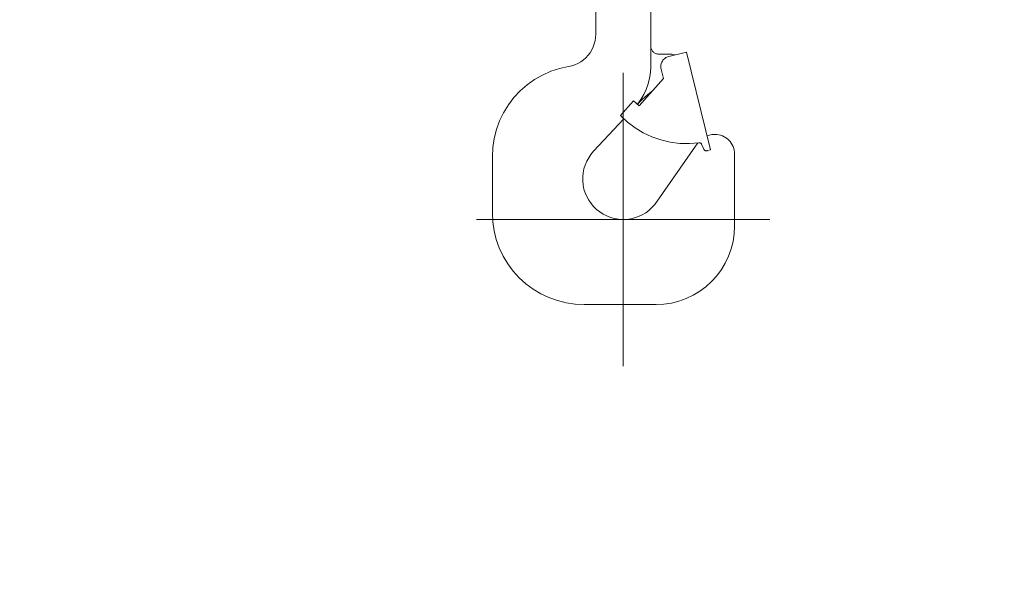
# Model space of a CAD drawing. Header units: millimetres. Extents: x -33711 to 550618, y -222428 to 596511.
# Tile 548 of 656: x 391667 to 392419, y -5573 to -5148. Entities that reach past the tile are written whole.
import ezdxf

# ---------------------------------------------------------------- set-up
doc = ezdxf.new("R2010")
doc.units = ezdxf.units.MM
doc.linetypes.add('XKITLINE00', pattern=[0])
doc.layers.add('IN_KOTY', color=4, linetype='Continuous', lineweight=13)
doc.styles.add('Koty', font='romand.shx', dxfattribs={"width": 0.8})
doc.dimstyles.new('IN_50', dxfattribs={"dimtxt": 125, "dimasz": 125, "dimexe": 75, "dimexo": 300, "dimgap": 40, "dimtad": 1, "dimdec": 0, "dimrnd": 5, "dimzin": 9, "dimdsep": 46, "dimtxsty": 'Koty', "dimblk": 'OBLIQUE', "dimcen": 40, "dimdle": 75, "dimclrd": 256, "dimclre": 256, "dimclrt": 256, "dimadec": 0, "dimazin": 0, "dimtfac": 1, "dimtdec": 0, "dimtmove": 1, "dimatfit": 3, "dimldrblk": 'ARCHTICK', "dimfxl": 350, "dimfxlon": 1, "dimtolj": 1, "dimtzin": 0, "dimlwd": -1, "dimlwe": -1, "dimarcsym": 0})

# ---------------------------------------------------------------- blocks, each defined once
blk = doc.blocks.new('_Oblique')
at = {"color": 0, "linetype": 'ByBlock', "lineweight": -2}
blk.add_line((-0.5, -0.5), (0.5, 0.5), dxfattribs=at)
blk = doc.blocks.new('*D691')
at = {"layer": 'DEFPOINTS', "color": 0, "transparency": 16777216}
for p in [(392127.52, -5412.9), (392127.52, -9055.9), (392555.83, -9055.9)]:
    blk.add_point(p, dxfattribs=at)
at = {"layer": 'IN_KOTY', "transparency": 16777216}
for p, q in [((392555.83, -5337.9), (392555.83, -9130.9)), ((392427.52, -5412.9), (392630.83, -5412.9)), ((392427.52, -9055.9), (392630.83, -9055.9))]:
    blk.add_line(p, q, dxfattribs=at)
at = {"layer": 'IN_KOTY', "transparency": 16777216, "xscale": 125, "yscale": 125, "zscale": 125}
for p, rotation in [((392555.83, -5412.9), 90), ((392555.83, -9055.9), 270)]:
    blk.add_blockref('_Oblique', p, dxfattribs=dict(at, rotation=rotation))
at = {"layer": 'IN_KOTY', "transparency": 16777216, "insert": (392453.33, -7234.4), "char_height": 125, "attachment_point": 5, "rotation": 90, "style": 'Koty'}
blk.add_mtext('\\A1;3645', dxfattribs=at)
blk = doc.blocks.new('_ArchTick')
at = {"color": 0, "linetype": 'ByBlock', "lineweight": 13, "const_width": 0.15}
blk.add_lwpolyline([(-0.5, -0.5), (0.5, 0.5)], dxfattribs=at)
blk = doc.blocks.new('*D718')
at = {"layer": 'DEFPOINTS', "color": 0, "transparency": 16777216}
for p in [(378914.49, -1219.78), (403006.01, -1219.78), (401004.48, -9205.9)]:
    blk.add_point(p, dxfattribs=at)
at = {"layer": 'IN_KOTY', "transparency": 16777216}
for p, q in [((403006.01, -9280.9), (403006.01, -1144.78)), ((402656.01, -1219.78), (403081.01, -1219.78)), ((402656.01, -9205.9), (403081.01, -9205.9))]:
    blk.add_line(p, q, dxfattribs=at)
at = {"layer": 'IN_KOTY', "transparency": 16777216, "xscale": 125, "yscale": 125, "zscale": 125}
for p, rotation in [((403006.01, -1219.78), 90), ((403006.01, -9205.9), 270)]:
    blk.add_blockref('_Oblique', p, dxfattribs=dict(at, rotation=rotation))
at = {"layer": 'IN_KOTY', "transparency": 16777216, "insert": (402903.51, -5212.84), "char_height": 125, "attachment_point": 5, "rotation": 90, "style": 'Koty'}
blk.add_mtext('\\A1;7985', dxfattribs=at)

msp = doc.modelspace()

# ---------------------------------------------------------------- linework, layer by layer
at = {"linetype": 'XKITLINE00', "lineweight": 0}
for p, q in [((392106.5152, -5138.89798), (392106.5152, -5159.25499)), ((392148.51514, -5138.89798), (392148.51514, -5184.19751)), ((392105.39606, -5166.65097), (392106.01571, -5164.22721)), ((392106.01571, -5164.22721), (392106.39003, -5161.75362)), ((392106.5152, -5159.25499), (392106.39003, -5161.75362)), ((392100.62364, -5175.37542), (392102.13903, -5173.38487)), ((392102.13903, -5173.38487), (392103.44807, -5171.25293)), ((392103.44807, -5171.25293), (392104.5374, -5169.00071)), ((392104.5374, -5169.00071), (392105.39606, -5166.65097)), ((392148.51514, -5168.48942), (392148.54232, -5169.0776)), ((392148.54232, -5169.0776), (392148.62707, -5169.66029)), ((392148.62707, -5169.66029), (392148.76846, -5170.2319)), ((392148.76846, -5170.2319), (392148.96515, -5170.78694)), ((392148.96515, -5170.78694), (392149.21525, -5171.31992)), ((392149.21525, -5171.31992), (392149.5165, -5171.82585)), ((392149.5165, -5171.82585), (392149.8659, -5172.29982)), ((392149.8659, -5172.29982), (392150.26, -5172.7372)), ((392150.26, -5172.7372), (392150.69512, -5173.13393)), ((392150.69512, -5173.13393), (392151.16707, -5173.48608)), ((392151.16707, -5173.48608), (392151.6712, -5173.7903)), ((392175.82372, -5172.90445), (392162.30729, -5176.22097)), ((392175.82372, -5172.90445), (392194.17289, -5247.68623)), ((392092.82759, -5181.54915), (392094.99911, -5180.30687)), ((392094.99911, -5180.30687), (392097.03568, -5178.85383)), ((392097.03568, -5178.85383), (392098.9168, -5177.20445)), ((392098.9168, -5177.20445), (392100.62364, -5175.37542)), ((392151.6712, -5173.7903), (392152.20276, -5174.04362)), ((392152.20276, -5174.04362), (392152.75648, -5174.24365)), ((392152.75648, -5174.24365), (392153.32726, -5174.38837)), ((392153.32726, -5174.38837), (392153.90948, -5174.47647)), ((392154.49742, -5174.5071), (392153.90948, -5174.47647)), ((392163.49748, -5174.53369), (392154.49742, -5174.5071)), ((392156.99843, -5180.53528), (392156.69444, -5181.25912)), ((392157.37179, -5179.8447), (392156.99843, -5180.53528)), ((392157.81108, -5179.19394), (392157.37179, -5179.8447)), ((392158.31211, -5178.58954), (392157.81108, -5179.19394)), ((392158.86989, -5178.03701), (392158.31211, -5178.58954)), ((392159.47917, -5177.54193), (392158.86989, -5178.03701)), ((392160.13399, -5177.10896), (392159.47917, -5177.54193)), ((392160.82826, -5176.74216), (392160.13399, -5177.10896)), ((392161.55496, -5176.44521), (392160.82826, -5176.74216)), ((392162.30729, -5176.22097), (392161.55496, -5176.44521)), ((392164.59242, -5174.60378), (392163.49748, -5174.53369)), ((392165.67078, -5174.80656), (392164.59242, -5174.60378)), ((392166.71637, -5175.13915), (392165.67078, -5174.80656)), ((392072.23788, -5187.62108), (392065.8404, -5190.47435)), ((392078.88857, -5185.42167), (392072.23788, -5187.62108)), ((392085.7257, -5183.89781), (392078.88857, -5185.42167)), ((392085.7257, -5183.89781), (392088.16758, -5183.35362)), ((392088.16758, -5183.35362), (392090.54283, -5182.56815)), ((392090.54283, -5182.56815), (392092.82759, -5181.54915)), ((392148.51514, -5184.19751), (392148.29722, -5188.62089)), ((392156.22536, -5183.5595), (392156.22154, -5184.34449)), ((392156.22154, -5184.34449), (392156.29474, -5185.12615)), ((392156.30606, -5182.77856), (392156.22536, -5183.5595)), ((392156.29474, -5185.12615), (392156.44422, -5185.89695)), ((392156.46294, -5182.0093), (392156.30606, -5182.77856)), ((392158.19994, -5193.05213), (392156.44422, -5185.89695)), ((392156.69444, -5181.25912), (392156.46294, -5182.0093)), ((392059.76001, -5193.95264), (392054.05775, -5198.02114)), ((392065.8404, -5190.47435), (392059.76001, -5193.95264)), ((392127.51519, -5412.89792), (392127.51519, -5188.89792)), ((392158.19994, -5193.05213), (392139.74264, -5214.12559)), ((392146.56654, -5197.29658), (392147.64562, -5193.00135)), ((392147.64562, -5193.00135), (392148.29722, -5188.62089)), ((392048.79073, -5202.6393), (392044.01162, -5207.76065)), ((392054.05775, -5198.02114), (392048.79073, -5202.6393)), ((392143.17182, -5205.46599), (392145.07047, -5201.46497)), ((392145.07047, -5201.46497), (392146.56654, -5197.29658)), ((392150.14962, -5202.24341), (392145.9873, -5205.54193)), ((392044.01162, -5207.76065), (392039.76825, -5213.33416)), ((392125.37089, -5221.42776), (392135.22902, -5210.17238)), ((392139.74264, -5214.12559), (392135.22902, -5210.17238)), ((392138.24454, -5212.81346), (392140.8892, -5209.26114)), ((392142.02669, -5209.0803), (392138.28185, -5212.84612)), ((392140.8892, -5209.26114), (392143.17182, -5205.46599)), ((392145.9873, -5205.54193), (392142.02669, -5209.0803)), ((392039.76825, -5213.33416), (392036.10316, -5219.30369)), ((392033.05319, -5225.60974), (392030.64862, -5232.18902)), ((392036.10316, -5219.30369), (392033.05319, -5225.60974)), ((392104.84317, -5248.75601), (392127.95142, -5223.97538)), ((392125.37089, -5221.42776), (392130.70348, -5226.42227)), ((392030.64862, -5232.18902), (392028.91365, -5238.97572)), ((392130.70348, -5226.42227), (392136.52757, -5230.83385)), ((392136.52757, -5230.83385), (392142.77974, -5234.61421)), ((392028.91365, -5238.97572), (392027.86568, -5245.90178)), ((392142.77974, -5234.61421), (392149.39192, -5237.72236)), ((392149.39192, -5237.72236), (392156.29211, -5240.12431)), ((392156.29211, -5240.12431), (392163.40509, -5241.79407)), ((392193.25987, -5236.33846), (392191.52215, -5236.88301)), ((392195.05075, -5236.00849), (392193.25987, -5236.33846)), ((392196.86845, -5235.89786), (392195.05075, -5236.00849)), ((392197.51516, -5235.89786), (392196.86845, -5235.89786)), ((392198.98549, -5235.9701), (392197.51516, -5235.89786)), ((392200.44151, -5236.18611), (392198.98549, -5235.9701)), ((392201.8694, -5236.54386), (392200.44151, -5236.18611)), ((392203.25545, -5237.03977), (392201.8694, -5236.54386)), ((392204.58618, -5237.66907), (392203.25545, -5237.03977)), ((392205.84873, -5238.42593), (392204.58618, -5237.66907)), ((392207.03104, -5239.30272), (392205.84873, -5238.42593)), ((392208.12181, -5240.29132), (392207.03104, -5239.30272)), ((392209.11029, -5241.38196), (392208.12181, -5240.29132)), ((392027.86568, -5245.90178), (392027.5152, -5252.89794)), ((392184.53494, -5242.36032), (392151.5055, -5289.53107)), ((392163.40509, -5241.79407), (392170.65326, -5242.71329)), ((392170.65326, -5242.71329), (392177.95781, -5242.87196)), ((392177.95781, -5242.87196), (392185.23911, -5242.2684)), ((392185.23911, -5242.2684), (392185.43688, -5242.25148)), ((392185.63536, -5242.25422), (392185.43688, -5242.25148)), ((392185.83253, -5242.27663), (392185.63536, -5242.25422)), ((392186.02649, -5242.31859), (392185.83253, -5242.27663)), ((392186.21543, -5242.37939), (392186.02649, -5242.31859)), ((392186.39735, -5242.45878), (392186.21543, -5242.37939)), ((392186.57056, -5242.5557), (392186.39735, -5242.45878)), ((392186.73328, -5242.66931), (392186.57056, -5242.5557)), ((392186.88384, -5242.79853), (392186.73328, -5242.66931)), ((392187.02105, -5242.94206), (392186.88384, -5242.79853)), ((392187.14324, -5243.09846), (392187.02105, -5242.94206)), ((392187.24933, -5243.26607), (392187.14324, -5243.09846)), ((392187.33826, -5243.44357), (392187.24933, -5243.26607)), ((392188.95152, -5247.10377), (392187.33826, -5243.44357)), ((392188.95152, -5247.10377), (392189.0451, -5247.30595)), ((392189.0451, -5247.30595), (392189.15883, -5247.49752)), ((392189.15883, -5247.49752), (392189.29175, -5247.67633)), ((392189.29175, -5247.67633), (392189.44231, -5247.84049)), ((392189.44231, -5247.84049), (392189.60884, -5247.98842)), ((392189.60884, -5247.98842), (392189.7898, -5248.11836)), ((392189.7898, -5248.11836), (392189.98316, -5248.22899)), ((392189.98316, -5248.22899), (392190.18677, -5248.31923)), ((392190.18677, -5248.31923), (392190.39872, -5248.38813)), ((392190.39872, -5248.38813), (392190.61652, -5248.43486)), ((392190.61652, -5248.43486), (392190.83789, -5248.45894)), ((392190.83789, -5248.45894), (392191.06069, -5248.46014)), ((392191.06069, -5248.46014), (392191.28242, -5248.43844)), ((392191.28242, -5248.43844), (392191.5007, -5248.39409)), ((392191.5007, -5248.39409), (392191.71336, -5248.32757)), ((392191.91793, -5248.23948), (392191.71336, -5248.32757)), ((392194.17289, -5247.68623), (392191.91793, -5248.23948)), ((392209.9872, -5242.5644), (392209.11029, -5241.38196)), ((392210.74406, -5243.82695), (392209.9872, -5242.5644)), ((392211.37336, -5245.15768), (392210.74406, -5243.82695)), ((392211.86927, -5246.54361), (392211.37336, -5245.15768)), ((392212.22702, -5247.97162), (392211.86927, -5246.54361)), ((392212.44291, -5249.42764), (392212.22702, -5247.97162)), ((392027.5152, -5295.89792), (392027.5152, -5252.89794)), ((392101.08856, -5253.69187), (392099.60011, -5256.41664)), ((392102.84212, -5251.12983), (392101.08856, -5253.69187)), ((392104.84317, -5248.75601), (392102.84212, -5251.12983)), ((392212.51515, -5250.89797), (392212.44291, -5249.42764)), ((392212.51515, -5250.89797), (392212.51515, -5305.89791)), ((392097.4752, -5262.24287), (392096.8602, -5265.28617)), ((392098.39156, -5259.27647), (392097.4752, -5262.24287)), ((392099.60011, -5256.41664), (392098.39156, -5259.27647)), ((392096.8602, -5265.28617), (392096.55264, -5268.3756)), ((392096.55264, -5268.3756), (392096.55562, -5271.48028)), ((392096.55562, -5271.48028), (392096.86914, -5274.56923)), ((392096.86914, -5274.56923), (392097.4901, -5277.61122)), ((392097.4901, -5277.61122), (392098.41219, -5280.57583)), ((392098.41219, -5280.57583), (392099.62633, -5283.4334)), ((392099.62633, -5283.4334), (392101.12003, -5286.15519)), ((392101.12003, -5286.15519), (392102.8786, -5288.71389)), ((392102.8786, -5288.71389), (392104.8843, -5291.08377)), ((392104.8843, -5291.08377), (392107.11697, -5293.24122)), ((392107.11697, -5293.24122), (392109.5542, -5295.16455)), ((392147.11741, -5293.91356), (392149.42137, -5291.83229)), ((392151.5055, -5289.53107), (392149.42137, -5291.83229)), ((392015.51518, -5300.89792), (392239.51519, -5300.89792)), ((392027.5152, -5295.89792), (392027.85221, -5302.75913)), ((392109.5542, -5295.16455), (392112.17168, -5296.83443)), ((392112.17168, -5296.83443), (392114.94306, -5298.23407)), ((392114.94306, -5298.23407), (392117.84044, -5299.34963)), ((392117.84044, -5299.34963), (392120.83498, -5300.16955)), ((392120.83498, -5300.16955), (392123.89639, -5300.68596)), ((392123.89639, -5300.68596), (392126.99428, -5300.89351)), ((392126.99428, -5300.89351), (392130.0973, -5300.79015)), ((392130.0973, -5300.79015), (392133.17433, -5300.37697)), ((392133.17433, -5300.37697), (392136.19474, -5299.65802)), ((392136.19474, -5299.65802), (392139.128, -5298.64057)), ((392139.128, -5298.64057), (392141.9448, -5297.33487)), ((392141.9448, -5297.33487), (392144.61687, -5295.75392)), ((392144.61687, -5295.75392), (392147.11741, -5293.91356)), ((392027.85221, -5302.75913), (392028.86024, -5309.5543)), ((392212.2263, -5311.77898), (392212.51515, -5305.89791)), ((392028.86024, -5309.5543), (392030.52941, -5316.21786)), ((392030.52941, -5316.21786), (392032.84362, -5322.6858)), ((392211.36227, -5317.60331), (392212.2263, -5311.77898)), ((392032.84362, -5322.6858), (392035.7807, -5328.89565)), ((392207.948, -5328.85893), (392209.93164, -5323.31499)), ((392209.93164, -5323.31499), (392211.36227, -5317.60331)), ((392035.7807, -5328.89565), (392039.31228, -5334.78781)), ((392205.43042, -5334.18175), (392207.948, -5328.85893)), ((392039.31228, -5334.78781), (392043.40449, -5340.30541)), ((392202.40334, -5339.23217), (392205.43042, -5334.18175)), ((392043.40449, -5340.30541), (392048.01765, -5345.39541)), ((392048.01765, -5345.39541), (392053.10765, -5350.00869)), ((392194.94155, -5348.32438), (392198.89584, -5343.96156)), ((392198.89584, -5343.96156), (392202.40334, -5339.23217)), ((392053.10765, -5350.00869), (392058.62525, -5354.10078)), ((392185.84934, -5355.78605), (392190.57873, -5352.27855)), ((392190.57873, -5352.27855), (392194.94155, -5348.32438)), ((392058.62525, -5354.10078), (392064.51741, -5357.63236)), ((392064.51741, -5357.63236), (392070.72738, -5360.56944)), ((392070.72738, -5360.56944), (392077.1952, -5362.88377)), ((392169.93228, -5363.31435), (392175.47623, -5361.33071)), ((392175.47623, -5361.33071), (392180.79904, -5358.81325)), ((392180.79904, -5358.81325), (392185.84934, -5355.78605)), ((392077.1952, -5362.88377), (392083.85888, -5364.55294)), ((392083.85888, -5364.55294), (392090.65393, -5365.56085)), ((392090.65393, -5365.56085), (392097.51514, -5365.89797)), ((392097.51514, -5365.89797), (392152.5152, -5365.89797)), ((392152.5152, -5365.89797), (392158.39616, -5365.60901)), ((392158.39616, -5365.60901), (392164.2206, -5364.74498)), ((392164.2206, -5364.74498), (392169.93228, -5363.31435))]:
    msp.add_line(p, q, dxfattribs=at)

# ---------------------------------------------------------------- dimensions: what is measured, and where the dimension line sits
at = {"layer": 'IN_KOTY'}
dim = msp.add_linear_dim(base=(403006.00895, -1219.78411), p1=(401004.48431, -9205.8983), p2=(378914.48522, -1219.78411), angle=90, dimstyle='IN_50', dxfattribs=at)
dim.commit()
dim.dimension.update_dxf_attribs({"geometry": '*D718', "text_midpoint": (402903.50895, -5212.8412)})
at = {"layer": 'IN_KOTY', "color": 8}
dim = msp.add_linear_dim(base=(392555.82682, -9055.8983), p1=(392127.51519, -5412.89792), p2=(392127.51519, -9055.8983), angle=90, dimstyle='IN_50', dxfattribs=at)
dim.commit()
dim.dimension.update_dxf_attribs({"geometry": '*D691', "text_midpoint": (392453.32682, -7234.39811)})

doc.saveas('drawing.dxf')
